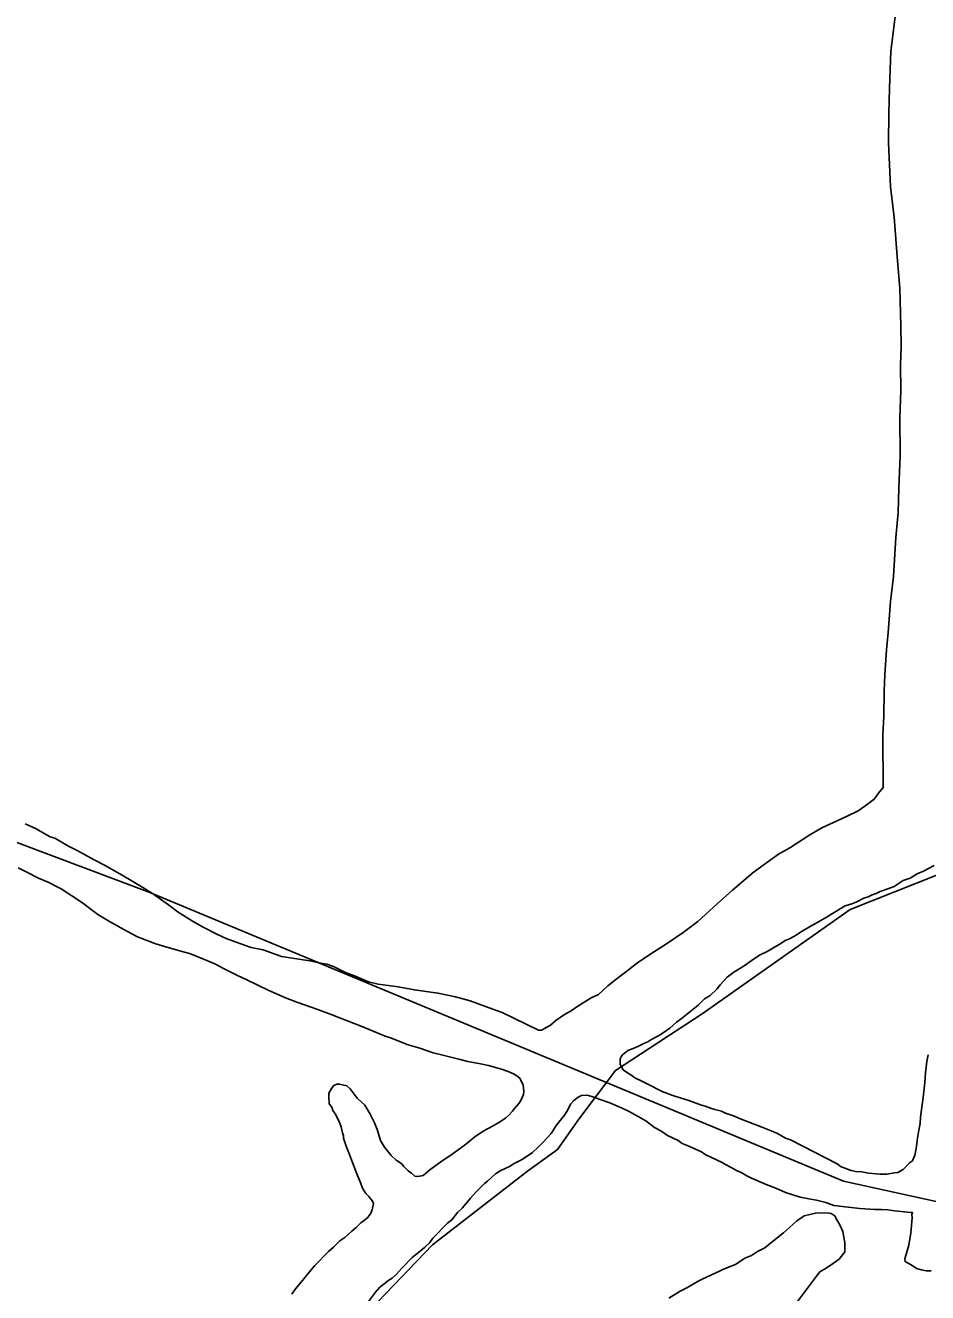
# Model space of a CAD drawing. Extents: x 3250478 to 3288318, y 788638 to 816472.
# Drawn here: x 3262729 to 3264412, y 802863 to 805228 of the extents above; entities that cross this region are included whole.
import ezdxf

# ---------------------------------------------------------------- set-up
doc = ezdxf.new("R2010")
doc.units = 0
for name, color, linetype in [('V-SITE-VEGE', 7, 'Continuous'), ('V-TOPO-SHOR', 7, 'Continuous'), ('V-UTIL-LINE', 7, 'Continuous')]:
    doc.layers.add(name, color=color, linetype=linetype)

msp = doc.modelspace()

# ---------------------------------------------------------------- linework, layer by layer
at = {"layer": 'V-SITE-VEGE'}
for points in [[(3264354.5, 805275.6), (3264347.6, 805219.1), (3264343, 805180.1), (3264340.1, 805111.1), (3264339.4, 805063.5), (3264338.7, 805009.5), (3264342.2, 804926.8), (3264349.1, 804870.5), (3264355.1, 804789), (3264359.4, 804737.7), (3264361.5, 804667.5), (3264361.9, 804628.6), (3264361.1, 804594.7), (3264361.6, 804547.1), (3264359.7, 804495.6), (3264360.5, 804425.4), (3264357.5, 804365.2), (3264356.7, 804318.8), (3264352.3, 804272.3), (3264348.1, 804199.6), (3264342.3, 804153.1), (3264338, 804095.4), (3264334.6, 804062.7), (3264331.4, 804016.3), (3264330.5, 803986.2), (3264329.8, 803938.5), (3264327.7, 803904.7), (3264328.8, 803805.6), (3264320.1, 803795.5), (3264311.5, 803784.1), (3264294.1, 803771.3), (3264281.7, 803762.4), (3264261.7, 803752.2), (3264244.2, 803744.4), (3264214.3, 803730.3), (3264191.9, 803717.5), (3264154.5, 803693.2), (3264133.4, 803681.7), (3264111, 803665.1), (3264086.1, 803647.3), (3264047.6, 803614.3), (3264019.1, 803588.8), (3263983.1, 803555.8), (3263955.7, 803535.4), (3263924.6, 803513.8), (3263902.2, 803499.7), (3263871.1, 803479.3), (3263853.7, 803465.3), (3263830.1, 803447.5), (3263815.2, 803436), (3263797.8, 803419.5)], [(3263797.8, 803419.5), (3263784.1, 803413.1), (3263769.2, 803404.1), (3263759.2, 803397.7), (3263746.8, 803388.8), (3263734.3, 803382.4), (3263718.1, 803370.9), (3263708.2, 803362), (3263695.7, 803355.6), (3263692, 803353.1), (3263685.7, 803353), (3263617.6, 803386.1), (3263593.7, 803394.6), (3263558.4, 803408), (3263530.8, 803415.2), (3263498.1, 803422.3), (3263454.1, 803428.1), (3263424, 803434), (3263386.3, 803438.6), (3263368.7, 803443.4), (3263342.2, 803454.4), (3263325.8, 803460.5), (3263303.1, 803471.5), (3263290.6, 803476.3), (3263283, 803477.5), (3263276.7, 803478.7), (3263259.1, 803482.3), (3263206.4, 803490.4), (3263172.4, 803502.6), (3263149.7, 803507.3), (3263128.3, 803514.6), (3263103.2, 803524.3), (3263086.8, 803531.7), (3263060.3, 803545.2), (3263040.1, 803556.2), (3263013.6, 803573.5), (3262995.8, 803587.1), (3262965.5, 803608), (3262947.8, 803619.1), (3262922.6, 803633.9), (3262904.9, 803644.9), (3262875.9, 803660.9), (3262856.9, 803670.7), (3262826.6, 803687.9), (3262809, 803696.5), (3262783.7, 803711.3), (3262774.9, 803713.7), (3262747.2, 803729.6), (3262728.2, 803738.2)], [(3262715.3, 803656), (3262731.5, 803648.1), (3262753.1, 803636.7), (3262771, 803628.9), (3262789, 803620.1), (3262795.3, 803616.6), (3262833.2, 803592), (3262863.9, 803569.1), (3262885.5, 803556), (3262917.9, 803537.6)], [(3263917.6, 803237.9), (3263907.7, 803243.1), (3263897, 803248.4), (3263879.9, 803257.1), (3263865.5, 803264.1), (3263858.2, 803269.4), (3263853.7, 803272), (3263843.8, 803279.1), (3263840.2, 803284.4), (3263838.3, 803288.8), (3263838.2, 803299.6), (3263840, 803303.2), (3263842.6, 803306.8), (3263848.8, 803312.2), (3263852.4, 803314.9), (3263862.2, 803318.6), (3263871.1, 803322.3), (3263883.5, 803328.7), (3263889.7, 803331.5), (3263895.1, 803335.1), (3263904.8, 803339.7), (3263912.8, 803344.3), (3263924.4, 803352.4), (3263930.6, 803357), (3263943, 803367.9), (3263951.8, 803374.2), (3263964.2, 803384.2), (3263974, 803392.4), (3263983.7, 803399.6), (3263995.2, 803411.4), (3264005.9, 803417.8), (3264018.3, 803429.5), (3264024.4, 803437.7), (3264037.7, 803452.1), (3264050.1, 803461.2), (3264069.6, 803473.1), (3264082.1, 803482.2), (3264098, 803493.1), (3264112.3, 803499.5), (3264130, 803510.4), (3264138, 803515), (3264146, 803520.5), (3264154.9, 803524.1), (3264166.5, 803530.5), (3264174.5, 803536), (3264191.3, 803546), (3264203.8, 803552.4), (3264224.2, 803564.3), (3264234, 803570.7), (3264258, 803585.2), (3264270.4, 803589), (3264279.3, 803592.6), (3264292.7, 803599.1), (3264300.7, 803601.8), (3264307.8, 803605.5), (3264315.8, 803608.3), (3264322.9, 803611.9), (3264337.2, 803616.6), (3264348.8, 803621.2), (3264365.6, 803632.1), (3264379, 803636.7), (3264392.3, 803644.9), (3264403.9, 803649.5), (3264423.4, 803660.5)], [(3262917.9, 803537.6), (3262937.7, 803527.1), (3262970, 803514.9), (3262988, 803508.9), (3263007.7, 803503.7), (3263018.5, 803500.3), (3263034.6, 803496), (3263055.3, 803488.2), (3263083.1, 803476), (3263099.3, 803467.2), (3263124.5, 803455), (3263141.6, 803447.1), (3263181.2, 803427.9), (3263213.6, 803413.1), (3263235.1, 803405.3), (3263271.9, 803392.3), (3263298.9, 803381.9), (3263342, 803365.4), (3263354.6, 803360.2), (3263399.5, 803341.9), (3263409.4, 803338.4), (3263442.6, 803325.4), (3263464.2, 803319.4), (3263489.3, 803310.7), (3263507.2, 803306.5), (3263536.8, 803298.8), (3263553.9, 803294.5), (3263577.2, 803290.3), (3263592.4, 803286.9), (3263616.7, 803280), (3263629.2, 803275.7), (3263639.1, 803271.3), (3263645.4, 803267.8), (3263650.8, 803263.4), (3263651.8, 803260.7), (3263657.2, 803250.1), (3263658.3, 803239.4), (3263657.4, 803233.1), (3263655.7, 803228.6), (3263652.2, 803220.5), (3263648.7, 803216), (3263640.7, 803207), (3263637.2, 803201.6), (3263630.2, 803194.3), (3263624, 803188.9), (3263611.5, 803180.7), (3263600.9, 803174.3), (3263582.2, 803164.3), (3263567.1, 803154.2), (3263549.4, 803139.7), (3263521.9, 803119.7), (3263505.9, 803108.8), (3263482.9, 803092.5), (3263470.5, 803081.6), (3263464.2, 803080.6), (3263458.9, 803079.7), (3263455.3, 803080.5), (3263449, 803085.8), (3263442.7, 803090.2), (3263433.6, 803099), (3263430.9, 803103.5), (3263420.1, 803110.5), (3263411, 803119.3), (3263398.3, 803134.4), (3263391, 803146.8), (3263384.5, 803167.3), (3263379.9, 803179.8), (3263370.8, 803197.6), (3263361.6, 803212.7), (3263347.2, 803225.9), (3263334.5, 803243.7), (3263328.1, 803249), (3263314.7, 803252.4), (3263309.3, 803252.3), (3263304, 803249.6), (3263299.6, 803244.2), (3263294.3, 803235.2), (3263294.4, 803228.9), (3263295.4, 803215.5), (3263300, 803209.3), (3263301.8, 803203), (3263306.4, 803196.8), (3263313.7, 803182.6), (3263317.4, 803172.8), (3263320.2, 803161.2), (3263322.1, 803155.9), (3263322.1, 803151.4), (3263326.8, 803136.3), (3263333.2, 803121.1), (3263338.7, 803106), (3263347, 803084.6), (3263354.4, 803066.8), (3263357.2, 803057.9), (3263363.5, 803048.1), (3263369, 803042.8), (3263376.2, 803034), (3263378.1, 803029.5), (3263375.5, 803017.9), (3263372.9, 803011.6), (3263367.6, 803003.5), (3263358.8, 802996.2)], [(3264412.3, 803307.1), (3264409.8, 803294.5), (3264407.3, 803273.1), (3264406.6, 803255.2), (3264403.4, 803227.4), (3264400.9, 803209.5), (3264398.5, 803190.7), (3264397.7, 803179), (3264395.1, 803166.5), (3264392.6, 803151.3), (3264390.2, 803132.4), (3264387.6, 803119.9), (3264383.3, 803109.1), (3264378, 803105.5), (3264365.6, 803092.8), (3264355.8, 803087.3), (3264349.6, 803086.4), (3264335.3, 803084.4), (3264322.8, 803084.3), (3264301.3, 803085.8), (3264288.7, 803088.3), (3264277.1, 803089.1), (3264267.2, 803091.7), (3264249.3, 803098.6), (3264243.8, 803103), (3264155.7, 803148.5), (3264146.7, 803151.1), (3264131.4, 803159.9), (3264119.7, 803165.1), (3264104.4, 803171.2), (3264064, 803186.8), (3264049.6, 803192.9), (3264034.4, 803198.1), (3264027.2, 803201.6), (3264014.6, 803205), (3264006.5, 803207.6), (3263996.7, 803211.1), (3263987.7, 803213.7), (3263966.1, 803221.5), (3263951.8, 803225.8), (3263936.5, 803230.9), (3263929.3, 803233.5), (3263923, 803236.2), (3263917.6, 803237.9)], [(3263366.8, 802844.3), (3263381.8, 802864.1), (3263389.7, 802873.2), (3263400.4, 802881.3), (3263404.8, 802885), (3263412.8, 802890.4), (3263419.9, 802896.8), (3263431.3, 802909.4), (3263449.9, 802928.4), (3263465, 802940.2), (3263472.9, 802947.5), (3263482.7, 802956.5), (3263488.8, 802964.6), (3263516.2, 802992.7), (3263524.2, 802999), (3263534.8, 803012.6), (3263543.6, 803021.6), (3263558.6, 803039.7), (3263569.2, 803051.4), (3263585.1, 803066.8), (3263590.4, 803071.3), (3263605.5, 803084.9), (3263615.3, 803091.3), (3263631.3, 803098.6), (3263640.1, 803104.1), (3263652.6, 803110.5), (3263658.8, 803114.2), (3263666.8, 803119.6), (3263673.9, 803124.2), (3263685.4, 803135), (3263694.2, 803144.1), (3263709.3, 803160.4), (3263718.9, 803174.8), (3263733.9, 803194.6), (3263738.3, 803200.9), (3263746.2, 803215.3), (3263751.5, 803221.7), (3263759.5, 803228), (3263765.7, 803230.8), (3263776.4, 803231.8), (3263785.4, 803229.2), (3263802.4, 803223.1), (3263818.6, 803217.1), (3263842, 803207.5), (3263854.6, 803201.4), (3263871.7, 803191.7), (3263886.1, 803183.9), (3263902.3, 803171.5), (3263914, 803165.4), (3263926.6, 803156.6)], [(3263926.6, 803156.6), (3263946.4, 803147), (3263953.6, 803141.7), (3263966.2, 803136.5), (3263989.6, 803126), (3263996.8, 803120.7), (3264008.5, 803115.5), (3264028.3, 803105.9), (3264034.6, 803102.4), (3264046.3, 803096.3), (3264055.3, 803091), (3264063.4, 803087.5), (3264074.2, 803081.4), (3264083.2, 803077), (3264110.1, 803064.8), (3264128.1, 803057.9), (3264146.1, 803050), (3264173.9, 803041.4), (3264190, 803038), (3264204.4, 803035.5), (3264221.4, 803031.2), (3264236.7, 803026), (3264263.6, 803022.8), (3264285, 803020.3), (3264312.8, 803018)], [(3264312.8, 803018), (3264325.3, 803018.1), (3264337, 803017.4), (3264349.5, 803015.7), (3264379.9, 803012.5), (3264383.5, 803012.5), (3264381.8, 803008.9), (3264382.7, 803002.7), (3264380.4, 802974.9), (3264376.2, 802951.6), (3264369.3, 802926.5), (3264369.4, 802921.1), (3264373.9, 802918.5), (3264381.1, 802915), (3264391, 802908), (3264400, 802905.4), (3264408.9, 802903.7), (3264417.9, 802903.8)], [(3263358.8, 802996.2), (3263354.3, 802993.5), (3263345.5, 802984.4), (3263337.5, 802978.1), (3263324.2, 802966.3), (3263315.4, 802959.9), (3263303, 802948.2), (3263294.1, 802940), (3263268.5, 802913.8), (3263255.3, 802898.4), (3263245.6, 802885.8), (3263232.3, 802870.4), (3263225.3, 802860.5)], [(3264155.7, 802829.3), (3264206.4, 802896.3), (3264211.3, 802902.6), (3264220.1, 802907.7), (3264236.2, 802918), (3264246.2, 802925.6), (3264257.3, 802939.5), (3264257.1, 802955.8), (3264253.1, 802977.1), (3264247.9, 802989.6), (3264240.3, 803002), (3264239, 803005.8), (3264231.4, 803010.7), (3264223.9, 803011.9), (3264202.5, 803011.6), (3264181.3, 803006.4), (3264167.6, 802997.4), (3264154, 802984.7)], [(3264154, 802984.7), (3264142.8, 802974.6), (3264121.7, 802958), (3264108, 802946.6), (3264094.3, 802940.1), (3264083.1, 802932.5), (3264070.6, 802927.3), (3264053.2, 802915.8), (3264030.7, 802906.8), (3264023.2, 802903), (3263992, 802888.8), (3263984.6, 802885), (3263962.1, 802872.2), (3263949.7, 802865.7), (3263928.5, 802853)]]:
    msp.add_lwpolyline(points, dxfattribs=at)
at = {"layer": 'V-TOPO-SHOR'}
for points in [[(3265578.5, 804154.5), (3265340, 804046.9), (3264756, 803772), (3264267.3, 803577.9), (3263990.7, 803383.4), (3263829.1, 803277.8), (3263761.1, 803186.9)], [(3260407.6, 801061.1), (3260691.8, 801162.5), (3260783.1, 801177.7), (3260935.3, 801152.3), (3261168.6, 801071.1), (3261214.3, 801045.7), (3261280.2, 801055.8), (3261351.3, 801081.2), (3261386.8, 801126.8), (3261412.2, 801157.2), (3261437.6, 801202.9), (3261473.1, 801248.6), (3261534, 801304.3), (3261792.8, 801532.6), (3262305.3, 801978.9), (3263107.1, 802628), (3263234, 802678.7), (3263386.2, 802846.1), (3263487.7, 802952.6), (3263665.3, 803089.6), (3263721.2, 803130.1), (3263761.1, 803186.9)]]:
    msp.add_lwpolyline(points, dxfattribs=at)
at = {"layer": 'V-UTIL-LINE'}
msp.add_lwpolyline([(3261329.4, 804224.2), (3262960.4, 803609.6), (3264254.3, 803071.4), (3264433.2, 803032), (3266138.3, 803058.9), (3266775.9, 802971.2), (3267968, 803356.6), (3269654.4, 803900.9), (3272905.2, 804942.1)], dxfattribs=at)

doc.saveas('drawing.dxf')
